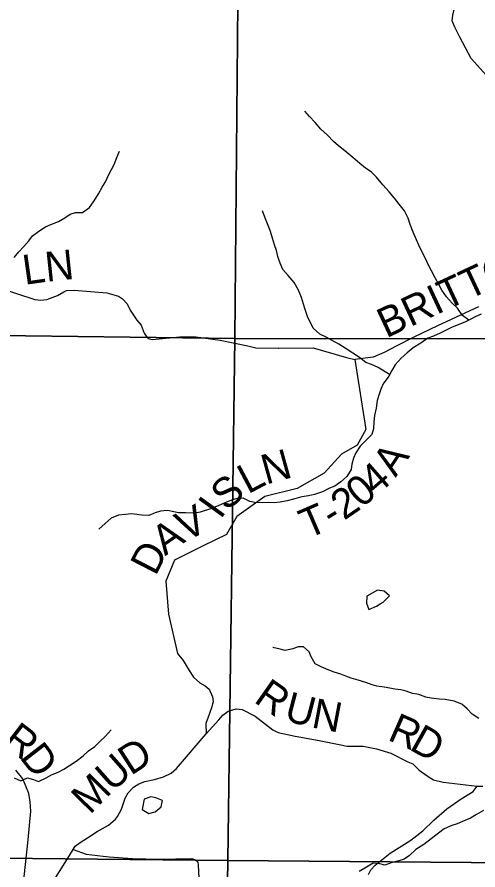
# Model space of a CAD drawing. Extents: x 2043100 to 2470832, y 443715 to 810583.
# Drawn here: x 2278495 to 2283141, y 675442 to 684041 of the extents above; entities that cross this region are included whole.
import ezdxf

# ---------------------------------------------------------------- set-up
doc = ezdxf.new("R2010")
doc.units = 0
for name, color, linetype in [('GM_X_County_Road', 7, 'Continuous'), ('GM_X_County_Road_Text', 7, 'Continuous'), ('GM_X_Minor_Lake', 7, 'Continuous'), ('GM_X_Minor_River', 7, 'Continuous'), ('GM_X_Section', 7, 'Continuous'), ('GM_X_Township_Road', 7, 'Continuous'), ('GM_X_Township_Road_Text', 7, 'Continuous'), ('GM_X_Township_ROW', 7, 'Continuous')]:
    doc.layers.add(name, color=color, linetype=linetype)

msp = doc.modelspace()

# ---------------------------------------------------------------- linework, layer by layer
at = {"layer": 'GM_X_County_Road'}
for points in [[(2278866.2, 675335.2), (2278981, 675518.3), (2279062.2, 675649.1), (2279080, 675681.3), (2279131.8, 675719.7), (2279205.6, 675766.4), (2279303.3, 675829.2), (2279417, 675894.1), (2279488.6, 675952.7), (2279508.5, 675978.9), (2279548, 676055.3), (2279583.3, 676165.7), (2279614.9, 676220.1), (2279670.6, 676274.6), (2279724.4, 676309), (2279782.3, 676333.5), (2279880.3, 676354.2), (2279972.3, 676380.9), (2280050.1, 676417.5), (2280101.9, 676465.9), (2280402.5, 676814.3), (2280529, 676953.8), (2280568.7, 677002.2), (2280624.5, 677042.7), (2280704.4, 677067.3), (2280764.6, 677059.7), (2280887.5, 676996.4)], [(2280887.5, 676996.4), (2280895.2, 676992.5), (2281074.5, 676853.5), (2281126.8, 676827.8), (2281299.3, 676790.9), (2281542, 676746.5), (2281740.5, 676707.9), (2281822.8, 676690.4), (2281900.9, 676688.9), (2281985, 676689.5), (2282119.4, 676662.4), (2282263.9, 676619.3), (2282434.8, 676532.4), (2282485, 676510.7), (2282549.6, 676447), (2282628.1, 676389.5), (2282694.5, 676349.8), (2282790.8, 676326.5), (2283133.6, 676286.8), (2283189.7, 676287.2)]]:
    msp.add_lwpolyline(points, dxfattribs=at)
at = {"layer": 'GM_X_Minor_Lake'}
for points in [[(2282154.2, 678123.3), (2282184.7, 678141.7), (2282248, 678204.4), (2282195.5, 678252), (2282127.4, 678261.3), (2282022.1, 678202.2)], [(2282022.1, 678202.2), (2282016.8, 678132), (2282039.5, 678068.2), (2282117.1, 678101), (2282154.2, 678123.3)], [(2279955.4, 676111.1), (2279961.8, 676143.1), (2279893.6, 676168.4), (2279843.5, 676179.9), (2279775.8, 676155.2), (2279756.8, 676050.9)], [(2279756.8, 676050.9), (2279823.2, 676009.5), (2279887.1, 676026.2), (2279948.5, 676076.9), (2279955.4, 676111.1)]]:
    msp.add_lwpolyline(points, dxfattribs=at)
at = {"layer": 'GM_X_Minor_River'}
for points in [[(2283049.5, 680984.9), (2282984.9, 681030.9), (2282936.1, 681104.5), (2282881.6, 681156), (2282825, 681219.5), (2282776.3, 681287.1), (2282747.8, 681342.9), (2282711.1, 681410.6), (2282674.4, 681482.3), (2282643.8, 681540), (2282609, 681613.8), (2282572.3, 681683.5), (2282543.8, 681741.3), (2282523.2, 681795.1), (2282486.5, 681870.8), (2282457.7, 681948.6), (2282439, 682014.5), (2282400.3, 682086.2), (2282345.6, 682155.7), (2282299, 682215.3), (2282246.4, 682278.8), (2282181.7, 682348.3), (2282118.9, 682425.7), (2282064.4, 682479.2), (2282008, 682518.7), (2281949.6, 682564.2), (2281881, 682623.5), (2281800.3, 682692.8), (2281735.8, 682742.2), (2281683.4, 682787.7), (2281624.8, 682849.2), (2281558.2, 682910.6), (2281501.5, 682978.1), (2281442.9, 683039.5), (2281396.3, 683093.1)], [(2278466.4, 681615.9), (2278513.8, 681674.5), (2278563.3, 681727), (2278612.6, 681785.6), (2278650.1, 681836), (2278713.6, 681882.7), (2278783.2, 681925.5), (2278834.9, 681950), (2278914.6, 681978.9), (2278978.2, 682015.5), (2279029.8, 682052.1), (2279083.6, 682070.7), (2279155.5, 682071.4), (2279225, 682122.2), (2279272.3, 682188.7), (2279315.6, 682257.2), (2279352.9, 682325.7), (2279386.3, 682380.1), (2279421.6, 682452.5), (2279447, 682502.8), (2279472.5, 682555.1), (2279499.8, 682623.5), (2279527.1, 682689.8)], [(2282251.1, 680436.9), (2282136.5, 680507.8), (2282068.2, 680537.2), (2282012, 680556.6), (2281945.5, 680610), (2281881.1, 680653.4), (2281802.6, 680702.7), (2281740.2, 680744.1), (2281671.9, 680781.4), (2281611.6, 680812.8), (2281547.3, 680842.2), (2281480.7, 680903.6), (2281423.5, 681023.2), (2281400.8, 681093), (2281382.2, 681146.9), (2281361.5, 681214.8), (2281330.8, 681288.5), (2281290, 681364.2), (2281229.4, 681433.7), (2281172.7, 681497.2), (2281146.1, 681560.9), (2281125.4, 681626.8), (2281108.8, 681688.7), (2281090.2, 681744.6), (2281071.5, 681812.5), (2281046.8, 681890.3), (2281018.1, 681956.1), (2280991.4, 682023.9), (2280970.8, 682085.8)], [(2283172.7, 681044.8), (2283120.9, 681020.3), (2283063.2, 680991.7), (2283009.5, 680965.1), (2282931.9, 680934.3), (2282874.1, 680911.7), (2282814.5, 680881.1), (2282758.7, 680854.5), (2282693.1, 680823.8), (2282637.3, 680803.2), (2282563.9, 680752.4), (2282488.3, 680707.6), (2282428.9, 680654.9), (2282367.5, 680602.2), (2282306.2, 680535.6), (2282272.8, 680477.2), (2282241.4, 680418.8), (2282186.2, 680342.1), (2282162.7, 680287.8), (2282141.3, 680229.5), (2282125.9, 680173.3), (2282116.7, 680097.2), (2282099.4, 680024.9), (2282092.1, 679958.8), (2282088.8, 679890.7), (2282071.4, 679832.4), (2282012.1, 679771.8), (2281952.7, 679715.1), (2281911.4, 679648.6), (2281885.9, 679594.3), (2281870.6, 679532.1), (2281863.1, 679477.9), (2281819.8, 679409.4), (2281760.4, 679354.8), (2281698.9, 679312.1), (2281645.1, 679289.5), (2281575.5, 679254.8), (2281493.8, 679227.9), (2281433.9, 679215.3), (2281366.1, 679204.6), (2281296.3, 679183.9), (2281216.6, 679163), (2281148.7, 679148.3), (2281082.8, 679143.7), (2281026.8, 679147.1), (2280964.8, 679144.5), (2280892.8, 679145.8), (2280840.7, 679157.2), (2280774.4, 679188.6), (2280712.5, 679188), (2280656.7, 679171.4), (2280583, 679140.6), (2280529.3, 679116.1), (2280455.6, 679087.3), (2280340, 679050.1), (2280288.1, 679039.5), (2280196.1, 679040.6), (2280124.1, 679043.9), (2280074.1, 679053.4), (2280012, 679064.8), (2279940, 679060), (2279886.2, 679043.5), (2279824.5, 679016.8), (2279752.5, 679018.1), (2279702.5, 679025.6), (2279648.4, 679031.1), (2279588.5, 679026.5), (2279518.6, 679017.7), (2279442.9, 678986.9), (2279383.5, 678936.3), (2279320.1, 678877.6)], [(2283148.3, 676970.2), (2283081.9, 677011.5), (2283031.4, 677065.1), (2282978.9, 677114.6), (2282900.6, 677141.9), (2282810.5, 677159), (2282750.5, 677162.4), (2282670.4, 677173.6), (2282614.3, 677183), (2282544, 677210.3), (2282480, 677221.7), (2282417.8, 677243.1), (2282363.6, 677256.6), (2282303.6, 677266), (2282253.5, 677275.5), (2282195.4, 677284.9), (2282123.3, 677296.2), (2282073.2, 677309.7), (2282011, 677331.1), (2281934.8, 677354.3), (2281864.6, 677375.7), (2281810.4, 677397.1), (2281758.2, 677416.6), (2281692, 677436), (2281631.8, 677459.4), (2281561.5, 677490.7), (2281499.2, 677520.1), (2281460.5, 677589.8), (2281440, 677641.7), (2281381.5, 677691.1), (2281329.5, 677692.6), (2281275.8, 677670), (2281198, 677653.2), (2281147.9, 677666.7), (2281073.7, 677684)], [(2278466, 676370.2), (2278534.3, 676340.8), (2278600, 676371.6), (2278662.1, 676354.2), (2278712.3, 676332.7), (2278787.9, 676369.5), (2278843.6, 676400), (2278915.3, 676430.8), (2278967, 676457.4), (2279022.5, 676496), (2279090.1, 676538.7), (2279161.5, 676591.5), (2279217, 676642.1), (2279278.5, 676686.8), (2279330, 676735.3), (2279383.4, 676787.9), (2279442.7, 676854.6)], [(2283195.8, 676041.6), (2283126.2, 676000.9), (2283066.6, 675962.2), (2283008.8, 675941.7), (2282933.2, 675906.8), (2282879.4, 675890.3), (2282801.8, 675855.5), (2282744.3, 675810.8), (2282668.9, 675756), (2282595.5, 675699.2), (2282516, 675648.3), (2282452.7, 675587.6), (2282397.1, 675549), (2282343.2, 675534.5), (2282275.4, 675517.8), (2282201.7, 675491), (2282151.6, 675504.5), (2282083.6, 675509.8), (2282016, 675469.1), (2281944.5, 675424.3)]]:
    msp.add_lwpolyline(points, dxfattribs=at)
at = {"layer": 'GM_X_Section'}
for points in [[(2275452.6, 686156), (2280735.8, 686074.1), (2280691.6, 680798.9), (2275412.5, 680866.8)], [(2280735.8, 686074.1), (2285999.1, 685990.1), (2285965.2, 680797), (2280691.6, 680798.9)], [(2275412.5, 680866.8), (2280691.6, 680798.9), (2280621.4, 675535.8), (2275364.5, 675592)], [(2280691.6, 680798.9), (2285965.2, 680797), (2285935, 675492.2), (2280621.4, 675535.8)], [(2280621.4, 675535.8), (2280537.8, 670232.5), (2280337.7, 670236.2), (2275297.1, 670270.9), (2275364.5, 675592)], [(2280621.4, 675535.8), (2285935, 675492.2), (2285836.8, 670182.6), (2280537.8, 670232.5)]]:
    msp.add_lwpolyline(points, close=True, dxfattribs=at)
at = {"layer": 'GM_X_Township_Road'}
for points in [[(2284558.2, 682664.2), (2284480.3, 682637.5), (2284430.3, 682633), (2284317.8, 682666.1), (2284138.6, 682757.9), (2283844.7, 682958.2), (2283671.7, 683071.2), (2283438, 683253.9), (2283226.3, 683452.8), (2283072.8, 683624), (2282959.1, 683839.6), (2282908.3, 683937.5), (2282881.8, 684001.4), (2282889.4, 684061.6), (2282916.6, 684184), (2282921.4, 684344.3), (2282920.5, 684466.5), (2282849.9, 684817.9), (2282828.4, 685037)], [(2278302.4, 681314.4), (2278673.8, 681194.8), (2278735.9, 681187.2), (2278794, 681193.6), (2278903.8, 681234.5), (2278965.7, 681271), (2278993.6, 681285.2), (2279071.7, 681285.7), (2279400.4, 681262), (2279518.8, 681226.7), (2279559.1, 681199), (2279605.5, 681149.2), (2279636, 681085.3), (2279702.8, 680983.6), (2279745.2, 680933.8), (2279777.9, 680853.9), (2279790.5, 680833.9), (2279798.1, 680821.9), (2279799.3, 680820.5)], [(2283146.9, 681119.9), (2282731.7, 680928.6), (2282496.1, 680814.8), (2282316.5, 680721.4), (2282194.8, 680658.4), (2282085, 680611.5), (2281900.9, 680588.2)], [(2281134.5, 680701.1), (2281481.4, 680707.5), (2281814.6, 680607.6), (2281900.9, 680588.2)], [(2281900.9, 680588.2), (2282012.1, 679881.7), (2281923.1, 679724.8), (2281765.5, 679633.5), (2281590.6, 679443.9), (2281319.4, 679287.7), (2280993.5, 679207.3), (2280710.5, 679006.9), (2280607.6, 678823.9), (2280372.1, 678708), (2280080.7, 678563.7), (2279994.1, 678354.7), (2280022.6, 678020.3), (2280113.5, 677624.2), (2280168.1, 677554.4), (2280228.9, 677452.7), (2280273.5, 677384.9), (2280338, 677329.2), (2280392.3, 677297.5), (2280432.6, 677265.8), (2280465.2, 677185.8), (2280471.6, 677137.8), (2280456, 677077.6), (2280420.6, 676983.1), (2280399, 676918.9), (2280402.5, 676814.3)], [(2278567.5, 675371.1), (2278606.8, 675744.1), (2278632.8, 676032.8), (2278626.1, 676127), (2278613.5, 676211), (2278552.3, 676358.9), (2278481.6, 676446.6)], [(2282036.4, 675395.5), (2282062.1, 675443.7), (2282105.8, 675490.1), (2282257.2, 675611.4), (2282464.5, 675743.1), (2282584, 675836.1), (2282697.4, 675945.1), (2282826.8, 676058.2), (2282972.3, 676159.4), (2283091.9, 676232.4), (2283133.6, 676286.8)]]:
    msp.add_lwpolyline(points, dxfattribs=at)
at = {"layer": 'GM_X_Township_ROW'}
for points in [[(2279799.3, 680820.5), (2279816.3, 680800), (2279858.4, 680790.3), (2280134.6, 680818.3), (2280298.9, 680815.4), (2280543.5, 680783.1), (2280822.3, 680724.9), (2280902.6, 680707.5), (2281126.9, 680701), (2281134.5, 680701.1)], [(2279062.2, 675649.1), (2279190.7, 675599.9), (2279363.1, 675579.1), (2279425.3, 675575.5), (2279659.7, 675557.1), (2279930.2, 675551), (2280258.6, 675557.3), (2280294.8, 675543.6), (2280316.9, 675523.7), (2280321.2, 675489.6), (2280328.1, 675359.4)]]:
    msp.add_lwpolyline(points, dxfattribs=at)

# ---------------------------------------------------------------- texts
at = {"layer": 'GM_X_County_Road_Text'}
for s, rotation, p in [('R', 325.05307, (2280871.7, 677140.6)), ('U', 345.39383, (2281177, 676951.8)), ('N', 349.27718, (2281453.7, 676880.4)), ('R', 336.33196, (2282220, 676757)), ('D', 330.48827, (2282438.5, 676661.7)), ('D', 32.83831, (2279641.6, 676388)), ('U', 41.42238, (2279453.1, 676220.5)), ('M', 45.38638, (2279228.4, 675992.5))]:
    msp.add_text(s, height=300, rotation=rotation, dxfattribs=at).set_placement(p)
at = {"layer": 'GM_X_Township_Road_Text'}
for s, rotation, p in [('BRITTON', 25.03758, (2282216.6, 680800.1)), ('N', 6.00348, (2278791.6, 681371.6)), ('L', 8.02343, (2278572.2, 681340.6)), ('N', 15.45352, (2281004.9, 679326)), ('A', 56.21064, (2282311.3, 679393.4)), ('L', 28.06013, (2280823, 679226.9)), ('4', 41.11541, (2282115.2, 679207.2)), ('S', 39.34322, (2280604, 679053.9)), ('0', 39.80922, (2281967.6, 679084.1)), ('2', 34.62277, (2281791.9, 678961.1)), ('I', 54.2068, (2280546, 678968.9)), ('V', 26.98046, (2280193.6, 678748.8)), ('T', 23.28581, (2281424.1, 678776.7)), ('-', 31.48923, (2281671.8, 678887)), ('A', 34.90458, (2279986.5, 678603.3)), ('D', 62.77351, (2279890.8, 678397.3)), ('R', 322.31671, (2278334.4, 676711.8)), ('D', 307.8178, (2278515.2, 676575.3))]:
    msp.add_text(s, height=300, rotation=rotation, dxfattribs=at).set_placement(p)

doc.saveas('drawing.dxf')
